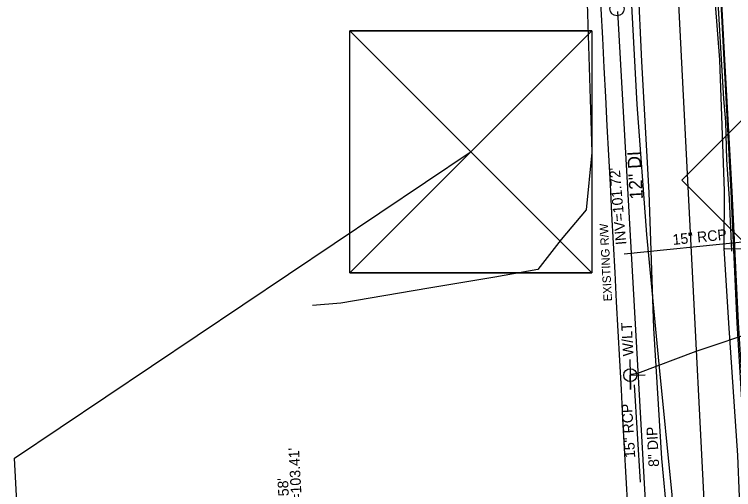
# Model space of a CAD drawing. Extents: x 2364404 to 2371833, y 798876 to 809754.
# Drawn here: x 2368664.8 to 2368937.1, y 801953.6 to 802133.7 of the extents above; entities that cross this region are included whole.
import ezdxf

# ---------------------------------------------------------------- set-up
doc = ezdxf.new("R2010")
doc.units = 0
for name, color, linetype in [('CTL Bench Mark CELL', 7, 'Continuous'), ('CTL Supplemental Horizontal and Vertical CELL', 7, 'Continuous'), ('Exist Horizontal Alignment Direction Label', 7, 'Continuous'), ('Exist Right of Way Line', 7, 'Continuous'), ('Exist Right of Way Line Text', 7, 'Continuous'), ('Exist Roads EOP', 7, 'Continuous'), ('Exist Roads EOT', 7, 'Continuous'), ('Exist Structure Minor Drop Inlet Top Elevation', 7, 'Continuous'), ('Exist Structure Minor Pipes RCP 12 Inch Invert', 7, 'Continuous'), ('Exist Structure Minor Pipes RCP 15 Inch', 7, 'Continuous'), ('Exist Structure Minor Pipes RCP 15 Inch Invert', 7, 'Continuous'), ('Exist Structure Minor Pipes RCP 15 Inch Text', 7, 'Continuous'), ('Exist Utilities Gas UG Line SUE LOS B', 7, 'Continuous'), ('Exist Utilities Power Joint Use Telephone CELL', 7, 'Continuous'), ('Exist Utilities Power Joint Use Telephone Text', 7, 'Continuous'), ('Exist Utilities Sanitary Sewer Manhole CELL', 7, 'Continuous'), ('Exist Utilities Sanitary Sewer UG Line', 7, 'Continuous'), ('Exist Utilities Sanitary Sewer UG Line Text', 7, 'Continuous'), ('Exist Utilities Telephone UG FO SUE LOS B', 7, 'Continuous'), ('Exist Utilities TV UG Cable SUE LOS B', 7, 'Continuous'), ('Exist Utilities Water UG Line SUE LOS B', 7, 'Continuous'), ('Exist Utilities Water UG Line SUE LOS B Text', 7, 'Continuous'), ('Exist Vegetation Woods Line', 7, 'Continuous'), ('Prop Horizontal Alignment', 7, 'Continuous')]:
    doc.layers.add(name, color=color, linetype=linetype)

msp = doc.modelspace()

# ---------------------------------------------------------------- linework, layer by layer
at = {"layer": 'CTL Bench Mark CELL'}
msp.add_line((2368837.73, 802081.69), (2368837.73, 802081.69), dxfattribs=at)
msp.add_lwpolyline([(2368791.83, 802127.43), (2368883.47, 802127.43), (2368883.47, 802035.79), (2368791.83, 802035.79)], close=True, dxfattribs=at)
for points in [[(2368883.47, 802127.43), (2368791.83, 802035.79), (2368837.65, 802081.61), (2368883.47, 802035.79), (2368791.83, 802127.43)], [(2368837.65, 802081.61), (2368883.47, 802127.43), (2368791.83, 802127.43), (2368837.65, 802081.61)], [(2368837.65, 802081.61), (2368791.83, 802035.79), (2368883.47, 802035.79), (2368837.65, 802081.61)]]:
    msp.add_lwpolyline(points, dxfattribs=at)
at = {"layer": 'CTL Supplemental Horizontal and Vertical CELL'}
msp.add_lwpolyline([(2368917.53, 802070.86), (2368984.36, 802137.69), (2369051.3, 802070.75), (2368984.48, 802003.92)], close=True, dxfattribs=at)
at = {"layer": 'Exist Horizontal Alignment Direction Label'}
msp.add_lwpolyline([(2368679.11, 801697.98), (2368664.82, 801965.55), (2368837.73, 802081.69)], dxfattribs=at)
at = {"layer": 'Exist Right of Way Line'}
msp.add_arc((2479238.19, 807923.44), 110503, 182.7428156, 183.1117853, dxfattribs=at)
at = {"layer": 'Exist Roads EOP'}
msp.add_lwpolyline([(2368920.42, 801850.34), (2368919.82, 801853.89), (2368916.29, 801859.87), (2368915.34, 801880.93), (2368914.3, 801902.61), (2368914.19, 801905.53), (2368916.55, 801907.21), (2368913.86, 801951.65), (2368908.94, 802001.19), (2368904.25, 802050.3), (2368900.67, 802099.58), (2368898.01, 802149.11), (2368895.46, 802199.1), (2368892.96, 802249.14), (2368891.79, 802298.89), (2368890.99, 802349.29), (2368890.49, 802399.82), (2368889.48, 802449.48), (2368889.03, 802463.04)], dxfattribs=at)
at = {"layer": 'Exist Roads EOT'}
msp.add_lwpolyline([(2368936.49, 802043.99), (2368935.58, 802063.86), (2368934.58, 802078.68), (2368934.16, 802092.95), (2368933.41, 802101.69), (2368930.52, 802151.42), (2368929.64, 802182.85), (2368928.07, 802201), (2368927.55, 802213.23), (2368926.82, 802235.73)], dxfattribs=at)
at = {"layer": 'Exist Structure Minor Pipes RCP 15 Inch'}
for p, q in [((2368895.77, 802042.98), (2368940.54, 802047.51)), ((2368899.5, 801993.33), (2368901.77, 801956.38))]:
    msp.add_line(p, q, dxfattribs=at)
at = {"layer": 'Exist Utilities Gas UG Line SUE LOS B'}
for points in [[(2368952.84, 801718.41), (2368952.84, 801718.98), (2368950.23, 801754.99), (2368949.29, 801768.77), (2368946.62, 801817.33), (2368943.66, 801867.39), (2368941.01, 801917.11), (2368939.34, 801950.82), (2368938.8, 801966.54), (2368935.32, 802016.75), (2368933.58, 802045.07), (2368933.7, 802066.7), (2368931.9, 802116.51), (2368927.94, 802168.58), (2368925.54, 802214.36), (2368922.72, 802264.77), (2368919.98, 802313.89), (2368917.7, 802351.07), (2368915.24, 802406.51)], [(2368933.58, 802045.07), (2368933.74, 802045.03), (2368954.64, 802044.86), (2368955.26, 802044.89), (2368955.23, 802045.36)]]:
    msp.add_lwpolyline(points, dxfattribs=at)
at = {"layer": 'Exist Utilities Power Joint Use Telephone CELL'}
msp.add_line((2368898.02, 801996.98), (2368898.02, 801996.98), dxfattribs=at)
msp.add_lwpolyline([(2368897.86, 802002.91), (2368898.12, 801991.58), (2368898, 801996.98), (2368903.64, 801997.13)], dxfattribs=at)
msp.add_circle((2368898.02, 801996.98), 2.45, dxfattribs=at)
at = {"layer": 'Exist Utilities Sanitary Sewer Manhole CELL'}
msp.add_circle((2368893, 802135.84), 2.69, dxfattribs=at)
at = {"layer": 'Exist Utilities Sanitary Sewer UG Line'}
msp.add_line((2368893.16, 802134.81), (2368919.14, 801678.07), dxfattribs=at)
at = {"layer": 'Exist Utilities Telephone UG FO SUE LOS B'}
for points in [[(2368911.11, 801735.01), (2368912.18, 801735.12), (2368912.49, 801739.02), (2368913.16, 801741.2), (2368914.58, 801741.11), (2368926.01, 801741.95), (2368941.15, 801743.45), (2368953.44, 801746.19), (2368954.57, 801747.03), (2368953.89, 801769.07), (2368949.49, 801818.32), (2368947.14, 801867.65), (2368944.24, 801917.54), (2368941.53, 801966.79), (2368938.54, 802016.87), (2368936.16, 802066.58), (2368933.55, 802116.53), (2368930.89, 802167.02), (2368929.04, 802214.79), (2368927.18, 802265.22), (2368923.8, 802313.03), (2368921.46, 802351.46), (2368917.49, 802413.42)], [(2368911.21, 801733.52), (2368912.37, 801734.38), (2368911.24, 801733.53), (2368912.8, 801739.07), (2368913.16, 801741.2), (2368914.66, 801740.7), (2368926.03, 801741.37), (2368941.4, 801742.93), (2368953.98, 801745.76), (2368954.85, 801746.8), (2368954.14, 801769.25), (2368950.17, 801818.39), (2368947.56, 801867.63), (2368944.73, 801917.44), (2368942.14, 801966.7), (2368939.04, 802016.83), (2368936.63, 802066.64), (2368933.88, 802116.53), (2368931.22, 802167.03), (2368929.44, 802214.87), (2368927.96, 802265.02), (2368924.73, 802314.09), (2368922.28, 802351.57), (2368917.89, 802413.47)]]:
    msp.add_lwpolyline(points, dxfattribs=at)
at = {"layer": 'Exist Utilities TV UG Cable SUE LOS B'}
msp.add_lwpolyline([(2368898.4, 801997.38), (2368900.92, 801997.72), (2368922.99, 802006.11), (2368947.09, 802014.12), (2368950.67, 802017.61), (2368950.94, 802044.86), (2368950.87, 802068.13), (2368951.99, 802095.24), (2368956.6, 802105.59), (2368964.83, 802111.78), (2368966.88, 802112.5), (2368987.1, 802119.08), (2369020.75, 802121.6), (2369069.89, 802125.94), (2369098.84, 802124.43), (2369102.62, 802120.82), (2369107.16, 802116.22), (2369109.1, 802110.93), (2369109.73, 802094.95), (2369111.75, 802066.8), (2369103.87, 802039.16), (2369100.75, 802036.54), (2369099.93, 802036.93), (2369099.93, 802036.93)], dxfattribs=at)
at = {"layer": 'Exist Utilities Water UG Line SUE LOS B'}
msp.add_lwpolyline([(2368924.44, 801716.42), (2368921.71, 801766.79), (2368920.79, 801786.04), (2368920.04, 801802.02), (2368918.56, 801827.22), (2368916.45, 801866.03), (2368913.77, 801916.21), (2368912.42, 801935.63), (2368912.16, 801942.67), (2368909.97, 801965.42), (2368906.96, 802014.85), (2368905.2, 802066.26), (2368902.41, 802115.89), (2368900.95, 802146), (2368899.89, 802164.86), (2368897.96, 802213.34), (2368895.91, 802264.38), (2368893.33, 802314.26), (2368890.98, 802362.99), (2368888.4, 802422.05)], dxfattribs=at)
at = {"layer": 'Exist Vegetation Woods Line'}
msp.add_lwpolyline([(2368879.92, 802194.67), (2368881.76, 802137.91), (2368883.43, 802081.37), (2368881.38, 802059.63), (2368871.86, 802048.42), (2368863.06, 802037.03), (2368846.7, 802034.09), (2368821.72, 802029.93), (2368788.41, 802024.24), (2368777.7, 802023.44)], dxfattribs=at)
at = {"layer": 'Prop Horizontal Alignment'}
msp.add_line((2368929.17, 801888.4), (2368900.73, 802442.14), dxfattribs=at)

# ---------------------------------------------------------------- texts
at = {"layer": 'Exist Right of Way Line Text'}
msp.add_text('EXISTING R/W', height=3.2, rotation=93.0515, dxfattribs=at).set_placement((2368891.12, 802025.07))
at = {"layer": 'Exist Structure Minor Drop Inlet Top Elevation'}
msp.add_text("TOP=106.58'", height=4, rotation=93.0566, dxfattribs=at).set_placement((2368770.07, 801926.7))
at = {"layer": 'Exist Structure Minor Pipes RCP 12 Inch Invert'}
msp.add_text("INV OUT=103.41'", height=4, rotation=93.0566, dxfattribs=at).set_placement((2368774.82, 801927.45))
at = {"layer": 'Exist Structure Minor Pipes RCP 15 Inch Invert'}
msp.add_text("INV=101.72'", height=4, rotation=94.9433, dxfattribs=at).set_placement((2368896.55, 802046.53))
at = {"layer": 'Exist Structure Minor Pipes RCP 15 Inch Text'}
for rotation, p in [(5.7822, (2368914.23, 802046.33)), (93.5229, (2368899.93, 801965.71))]:
    msp.add_text('15" RCP', height=4, rotation=rotation, dxfattribs=at).set_placement(p)
at = {"layer": 'Exist Utilities Power Joint Use Telephone Text'}
msp.add_text('W/LT', height=4, rotation=93.0566, dxfattribs=at).set_placement((2368899.23, 802004.28))
at = {"layer": 'Exist Utilities Sanitary Sewer UG Line Text'}
msp.add_text('8" DIP', height=4, rotation=93.2551, dxfattribs=at).set_placement((2368908.98, 801962.33))
at = {"layer": 'Exist Utilities Water UG Line SUE LOS B Text'}
msp.add_text('12" DI', height=5, rotation=93.2123, dxfattribs=at).set_placement((2368902.84, 802063.7))

doc.saveas('drawing.dxf')
